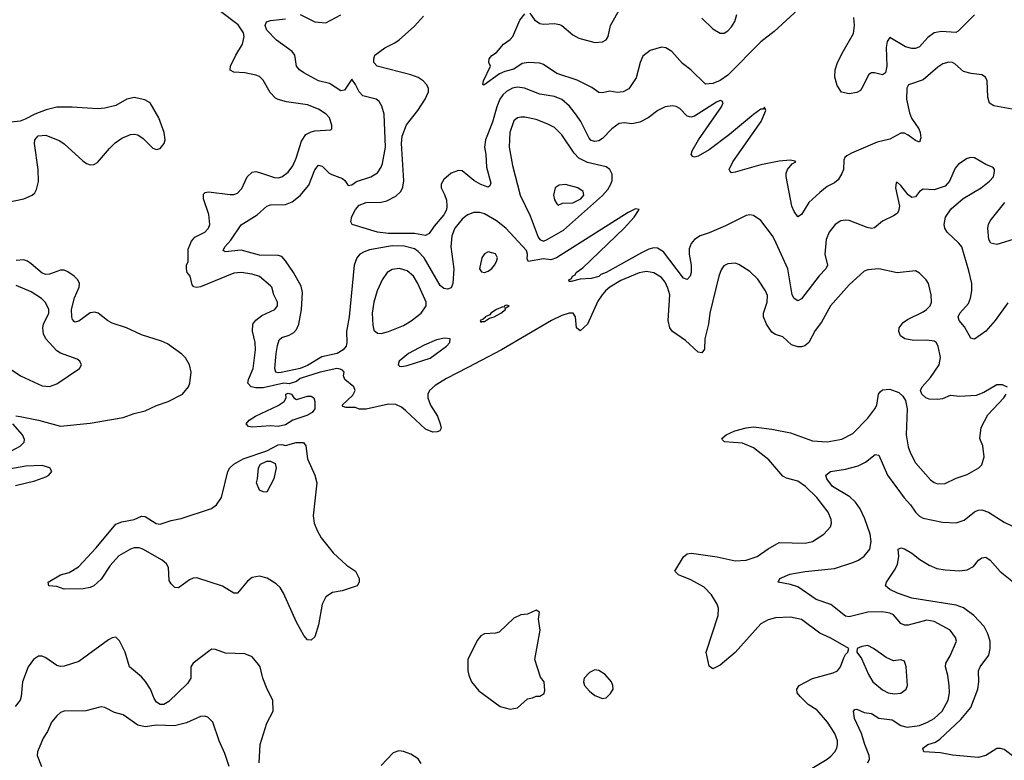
# Model space of a CAD drawing. Header units: inches. Extents: x 1682530 to 1839546, y 640742 to 791647.
# Tile 418 of 656: x 1697568 to 1702911, y 771084 to 775102. Entities that reach past the tile are written whole.
import ezdxf

# ---------------------------------------------------------------- set-up
doc = ezdxf.new("R2010")
doc.units = ezdxf.units.IN
doc.header["$MEASUREMENT"] = 0
doc.layers.add('B6797', color=7, linetype='Continuous')
doc.layers.add('B7707', color=7, linetype='Continuous')

msp = doc.modelspace()

# ---------------------------------------------------------------- linework, layer by layer
at = {"layer": 'B6797', "color": 5}
for points, elevation in [([(1700000, 773214.9), (1699885, 773155), (1699822.8, 773117.2), (1699792.8, 773090), (1699783, 773070), (1699783.1, 773050), (1699797.5, 773010), (1699836.2, 772950), (1699850.3, 772909.7), (1699854.6, 772885.4), (1699848.4, 772871.6), (1699834.3, 772865.7), (1699810, 772864.8), (1699770, 772881.1), (1699661.2, 772981.2), (1699639.3, 772999.3), (1699610, 773013.6), (1699570, 773015.3), (1699448.5, 772988.5), (1699410, 772989.5), (1699390, 772997), (1699338, 772998), (1699322.9, 773002.9), (1699317.2, 773010), (1699375.8, 773064.2), (1699388.2, 773090), (1699380.5, 773110), (1699332.3, 773150), (1699325.2, 773170), (1699329, 773190), (1699320.2, 773200.2), (1699306.6, 773206.6), (1699289.5, 773209.5), (1699198, 773190), (1699090, 773154.7), (1699070, 773139.1), (1699030, 773127.1), (1699002, 773130), (1698890, 773105.4), (1698850, 773105), (1698823.5, 773110), (1698806, 773130), (1698809.9, 773150), (1698834.3, 773210), (1698847.8, 773310), (1698846.2, 773350), (1698831.2, 773411.2), (1698834.1, 773450), (1698849.1, 773470.9), (1698882.9, 773497.1), (1698952.4, 773530), (1698967.6, 773550), (1698967.7, 773570), (1698946.8, 773610), (1698936.4, 773650), (1698930, 773658.3), (1698870, 773708.8), (1698830, 773721.5), (1698770, 773730.6), (1698730, 773727.3), (1698550, 773652), (1698528.6, 773648.6), (1698513.4, 773653.4), (1698503.5, 773663.5), (1698492.9, 773710), (1698477.8, 773730), (1698474, 773750), (1698473.2, 773770), (1698482, 773790), (1698482.2, 773857.8), (1698500.2, 773899.8), (1698517.7, 773922.3), (1698573.5, 773950), (1698592.5, 773970), (1698599.4, 773990), (1698595.3, 774044.7), (1698565.4, 774130), (1698565.1, 774154.9), (1698575.1, 774164.9), (1698592.3, 774167.7), (1698710, 774154.2), (1698730, 774153.8), (1698750, 774160.7), (1698773.7, 774186.3), (1698803.2, 774250), (1698830, 774274.8), (1698850, 774278), (1698870, 774273.6), (1698950, 774245.7), (1698970, 774244.8), (1698990, 774250.1), (1699024.6, 774275.4), (1699051.2, 774308.8), (1699068.7, 774350), (1699097.3, 774442.7), (1699121.3, 774478.7), (1699150, 774494.4), (1699170, 774499.1), (1699256, 774504), (1699262, 774510), (1699262.7, 774530), (1699249.6, 774570), (1699231.3, 774590), (1699190, 774616.8), (1699130, 774639.1), (1699016.3, 774656.3), (1698970, 774668.5), (1698956.9, 774676.9), (1698927.1, 774707.1), (1698890, 774773.3), (1698870, 774793.1), (1698850, 774801.8), (1698790, 774814), (1698730, 774817.2), (1698710, 774827.6), (1698712.4, 774850), (1698740.6, 774910), (1698778.1, 774970), (1698786.5, 775010), (1698781.9, 775030), (1698753.4, 775073.4), (1698650, 775152.1)], 780), ([(1700000, 774043.1), (1699997.7, 774042.3), (1699970, 774018.8), (1699930.1, 773970), (1699912.3, 773930), (1699907.9, 773870), (1699924.1, 773750), (1699917.7, 773670), (1699910, 773646.8), (1699890, 773640.2), (1699870, 773643.9), (1699850, 773659.2), (1699762.3, 773810), (1699730, 773845), (1699710, 773858.6), (1699653.7, 773873.7), (1699590, 773874.8), (1699466, 773854), (1699436.9, 773843.1), (1699414.6, 773830), (1699396.9, 773810), (1699382.8, 773770), (1699355.3, 773490), (1699341.5, 773410), (1699344.1, 773350), (1699339.8, 773330), (1699323, 773310), (1699291.6, 773290), (1699207.1, 773272.9), (1699130, 773226.5), (1699090, 773208.9), (1698987.6, 773187.6), (1698970, 773185.8), (1698957.4, 773190), (1698952.9, 773210), (1698960.8, 773290), (1698966.4, 773333.6), (1698975.8, 773364.2), (1698990, 773378), (1699030, 773390.2), (1699055, 773405), (1699070, 773420.8), (1699082.5, 773450), (1699097.9, 773530), (1699102, 773622), (1699095.3, 773655.3), (1699053.7, 773730), (1699010, 773794.5), (1698990, 773816.5), (1698970, 773822.2), (1698870, 773824), (1698770, 773850.8), (1698683.3, 773843.3), (1698672.7, 773850), (1698681.3, 773870), (1698713.8, 773906.2), (1698770, 773988.7), (1698857.4, 774042.6), (1698910, 774090.3), (1698930, 774098), (1699010, 774098.5), (1699046.4, 774113.6), (1699090, 774147.3), (1699136.5, 774203.5), (1699170, 774286.7), (1699190, 774312.9), (1699210, 774307.8), (1699247.1, 774270), (1699261.3, 774261.3), (1699320.6, 774240.6), (1699332.8, 774230), (1699350, 774202.6), (1699370, 774206.5), (1699396.2, 774223.8), (1699473.3, 774250), (1699510, 774271.6), (1699530, 774302), (1699537.6, 774322.4), (1699552.6, 774410), (1699545.8, 774590), (1699533.4, 774633.4), (1699518.7, 774658.7), (1699502.7, 774670), (1699430, 774689), (1699409.9, 774709.9), (1699390, 774751.1), (1699370, 774779.6), (1699330, 774718.7), (1699310, 774715.9), (1699250, 774755.8), (1699190, 774769.9), (1699110, 774812.7), (1699086, 774830), (1699070.9, 774850), (1699062, 774910), (1699047.4, 774930), (1698962.6, 774990), (1698910, 775045.7), (1698900.3, 775070), (1698908, 775090), (1698930, 775097.1), (1699010, 775106.2)], 760), ([(1699090, 775130.2), (1699170, 775090.3), (1699230, 775084.6), (1699310, 775127.8)], 760), ([(1700000, 774256.8), (1699970, 774281), (1699950, 774284.4), (1699908.7, 774270), (1699870, 774235.4), (1699855.6, 774210), (1699856.1, 774190), (1699874.2, 774154.2), (1699883.4, 774123.4), (1699886.6, 774090), (1699883.6, 774070), (1699870, 774042.6), (1699817.9, 773982.1), (1699790, 773942), (1699770, 773931.3), (1699710, 773942.5), (1699570, 773942.3), (1699509.2, 773950), (1699371.5, 773991.5), (1699364.8, 774004.8), (1699370, 774033.7), (1699390, 774072.8), (1699410, 774096.5), (1699448, 774110), (1699530, 774111.6), (1699561, 774119), (1699610, 774144.6), (1699636.8, 774170), (1699647.1, 774192.9), (1699652.7, 774227.3), (1699639.4, 774430), (1699644.3, 774470), (1699668, 774532), (1699729.1, 774610), (1699768.8, 774670), (1699787.2, 774710), (1699787.1, 774730), (1699776, 774750), (1699756.8, 774770), (1699730, 774788.2), (1699690, 774803.4), (1699508, 774850), (1699489.3, 774870), (1699489.2, 774890), (1699495.3, 774910), (1699549.3, 774950), (1699604.1, 774975.9), (1699627.7, 774992.3), (1699710, 775066.7), (1699758.9, 775121.1)], 740), ([(1697450, 774101), (1697590, 774129.3), (1697635.6, 774150), (1697650, 774163.1), (1697659.5, 774180.5), (1697670, 774224.7), (1697669.2, 774290), (1697647.7, 774430), (1697651.2, 774450), (1697668.8, 774471.2), (1697710, 774474.9), (1697785.2, 774445.2), (1697810, 774427.9), (1697910, 774336), (1697930, 774321.7), (1697950, 774314.9), (1697970, 774316.5), (1697990, 774326.7), (1698056.2, 774403.8), (1698087, 774433), (1698121.6, 774458.4), (1698170, 774479.1), (1698190, 774481.5), (1698210, 774476.9), (1698237.9, 774457.9), (1698290, 774404.9), (1698310, 774397.6), (1698330, 774402.4), (1698352.8, 774430), (1698357.4, 774450), (1698352.6, 774490), (1698323.5, 774570), (1698275.8, 774650), (1698247.7, 774667.7), (1698190, 774680.5), (1698150, 774671.3), (1698090, 774637.2), (1698030, 774621.8), (1697990, 774617.7), (1697852.5, 774627.5), (1697770, 774626.9), (1697712.4, 774612.4), (1697650.5, 774590), (1697598.3, 774561.7), (1697570, 774552.2), (1697490, 774542.7)], 820), ([(1697547.7, 772952.3), (1697571.5, 772948.5), (1697670, 772929.4), (1697790, 772896.5), (1697950, 772912.1), (1698130, 772944.2), (1698190, 772965.5), (1698250, 772980.2), (1698310, 773008.7), (1698374.5, 773030), (1698451.2, 773070), (1698484.5, 773110), (1698492, 773130), (1698498, 773190), (1698489.6, 773229.6), (1698467.7, 773267.7), (1698448.1, 773288.1), (1698370, 773343.6), (1698338, 773358), (1698230, 773392.4), (1698147, 773430), (1698070, 773456), (1698044.7, 773470), (1697993.7, 773510), (1697975.9, 773515.9), (1697950, 773511.9), (1697890, 773465.5), (1697870, 773461), (1697864.2, 773464.2), (1697855.2, 773475.2), (1697850.6, 773490.6), (1697849.5, 773530), (1697866.5, 773593.5), (1697891, 773650), (1697892.5, 773670), (1697883.5, 773690), (1697864.2, 773710), (1697830, 773733.8), (1697810, 773742.2), (1697790, 773743.8), (1697730, 773720.6), (1697710, 773719.5), (1697690, 773726.4), (1697630, 773777), (1697610, 773791.1), (1697590, 773798.3), (1697550, 773795)], 820), ([(1697511.3, 773211.3), (1697573, 773170), (1697690, 773114.9), (1697730, 773111.4), (1697770, 773126.5), (1697893.2, 773210), (1697904, 773230), (1697895.3, 773250), (1697879.6, 773259.6), (1697790, 773293.3), (1697770, 773306), (1697709.9, 773369.9), (1697697.9, 773397.9), (1697693.8, 773430), (1697696.8, 773450), (1697725.8, 773510), (1697725.6, 773530), (1697708.4, 773568.4), (1697686, 773590), (1697630, 773624.8), (1697550, 773659)], 840), ([(1697460.9, 772730), (1697571.6, 772788.4), (1697592.9, 772810), (1697595, 772825), (1697583.4, 772850), (1697531.2, 772910)], 820), ([(1697545.1, 772574.9), (1697650, 772600.8), (1697710, 772622.1), (1697725.8, 772630), (1697743.5, 772650), (1697731.2, 772671.2), (1697690, 772682.6), (1697601.3, 772678.7), (1697510, 772662.9)], 820), ([(1698867.1, 771070), (1698872.9, 771170), (1698910, 771284.9), (1698944.4, 771350), (1698941.5, 771410), (1698910.4, 771470.4), (1698887.9, 771530), (1698872.3, 771590), (1698864.2, 771604.2), (1698830, 771644.2), (1698790, 771660.6), (1698685.7, 771665.7), (1698630, 771684.7), (1698610, 771686), (1698599.8, 771680.2), (1698509.2, 771610), (1698497.4, 771590), (1698496.1, 771530), (1698479.7, 771500.3), (1698377.5, 771402.5), (1698350, 771386), (1698330, 771386.8), (1698310, 771399.8), (1698298.3, 771418.3), (1698278.5, 771470), (1698251.8, 771511.8), (1698230, 771535.9), (1698163.6, 771590), (1698141.3, 771670), (1698110, 771731.8), (1698090, 771751), (1698070, 771748.3), (1698050, 771737.2), (1697890, 771619.8), (1697810, 771594), (1697790, 771592.9), (1697770, 771598.7), (1697710, 771640.2), (1697690, 771648.2), (1697670, 771648), (1697643.2, 771630), (1697614.5, 771590), (1697584.1, 771510), (1697576.5, 771430), (1697570.3, 771410), (1697543.8, 771376.2)], 820), ([(1698705.7, 771050), (1698681.1, 771121.1), (1698649.8, 771189.8), (1698615.6, 771290), (1698590, 771317), (1698570, 771322.9), (1698550, 771321.6), (1698473, 771287), (1698408.8, 771271.2), (1698310, 771274), (1698250, 771264.5), (1698210, 771274.6), (1698130, 771329.8), (1698083.5, 771343.5), (1698030, 771371.1), (1698010, 771374), (1697927.7, 771352.3), (1697809.2, 771350.8), (1697790, 771343), (1697770, 771325.6), (1697741.7, 771290), (1697719.4, 771240.6), (1697696.4, 771203.6), (1697665.3, 771130), (1697663.2, 771110), (1697685.7, 771050)], 840), ([(1699747.2, 771067.2), (1699730, 771092.3), (1699690, 771117), (1699650, 771132), (1699625.2, 771134.8), (1699595.2, 771124.8), (1699530, 771056)], 820)]:
    msp.add_lwpolyline(points, dxfattribs=dict(at, elevation=elevation))
for points, elevation in [([(1699630, 773752.5), (1699590, 773746), (1699562.8, 773730), (1699535.8, 773690), (1699508.3, 773631.7), (1699489.4, 773570), (1699481.2, 773510), (1699484.1, 773444.1), (1699490, 773417.1), (1699510, 773401.5), (1699530, 773400.1), (1699570, 773409.6), (1699650, 773442.2), (1699692.8, 773467.2), (1699746.1, 773510), (1699773.3, 773550), (1699773.5, 773570), (1699728.4, 773670), (1699704.7, 773710), (1699670, 773739.8)], 780), ([(1699873.4, 773373.4), (1699830, 773364.7), (1699763.2, 773336.8), (1699677.8, 773290), (1699626.5, 773250), (1699621.3, 773230), (1699630, 773222.6), (1699641.1, 773221.1), (1699670, 773225.1), (1699795.1, 773264.9), (1699884.5, 773330), (1699902.2, 773350), (1699903.7, 773370)], 780), ([(1699070, 773041.6), (1699130, 773059.1), (1699150, 773059.5), (1699164.9, 773050), (1699170.3, 773030.3), (1699170.4, 772990), (1699154.9, 772970), (1699125.5, 772954.5), (1699050, 772928.5), (1699010, 772903.4), (1698970, 772895.4), (1698930, 772899), (1698830.7, 772890.7), (1698810, 772895.4), (1698796.4, 772910), (1698813.3, 772930), (1698847.7, 772950), (1698970, 773008.3), (1699003.7, 773030), (1699015.1, 773050), (1699012.7, 773070), (1699024.9, 773075.1), (1699043, 773070), (1699056.2, 773050)], 780), ([(1699150, 771736), (1699130, 771738), (1699110, 771760.9), (1699070, 771833.3), (1699000.4, 771990), (1698981.7, 772021.7), (1698960.5, 772040.5), (1698911.1, 772071.1), (1698870, 772082.5), (1698830, 772076.1), (1698805, 772055), (1698750, 771989.7), (1698730, 771989.7), (1698668, 772028), (1698530, 772073.7), (1698510, 772072.1), (1698490, 772063.4), (1698430, 772018.9), (1698410, 772022), (1698390, 772040.7), (1698379.8, 772059.8), (1698375.4, 772130), (1698365.2, 772150), (1698342.2, 772170), (1698236.4, 772230), (1698216.5, 772236.5), (1698190, 772236.4), (1698170, 772229.4), (1698106.3, 772193.7), (1698059.9, 772140.1), (1698010, 772067.2), (1697970.2, 772030), (1697950, 772020.9), (1697913.4, 772013.4), (1697810, 772012), (1697770, 772027.3), (1697726, 772030), (1697722, 772050), (1697789.3, 772090), (1697836.5, 772103.5), (1697886.5, 772133.5), (1697983.7, 772236.3), (1698090, 772365.3), (1698122.5, 772377.5), (1698189.2, 772390.8), (1698230, 772409.1), (1698250, 772406.5), (1698308.8, 772368.8), (1698330, 772365.3), (1698390, 772384.1), (1698445, 772395), (1698609.9, 772450.1), (1698636.8, 772470), (1698663.2, 772510), (1698696.8, 772650), (1698708.6, 772670), (1698729.9, 772690), (1698780.7, 772719.3), (1698910, 772761.9), (1698970, 772794.8), (1698990, 772796.9), (1699010, 772792.3), (1699068.8, 772808.8), (1699108.4, 772808.4), (1699121.8, 772790), (1699130, 772718.8), (1699170, 772630.7), (1699180.3, 772590), (1699160.3, 772410), (1699166.3, 772370), (1699182.4, 772330), (1699204.4, 772290), (1699269.1, 772209.1), (1699342.2, 772142.2), (1699390.4, 772110), (1699410.6, 772069.4), (1699410.7, 772050), (1699398.8, 772030), (1699317.5, 772002.5), (1699266.4, 771993.6), (1699230.1, 771969.9), (1699209.3, 771930), (1699190, 771819), (1699170, 771754)], 780), ([(1698910, 772539), (1698890, 772541.2), (1698869, 772550), (1698853.2, 772590), (1698859.5, 772610), (1698863.5, 772670), (1698874.2, 772690), (1698910, 772705.9), (1698930, 772706), (1698954.5, 772694.5), (1698959.6, 772670), (1698946.7, 772610)], 760)]:
    msp.add_lwpolyline(points, close=True, dxfattribs=dict(at, elevation=elevation))
at = {"layer": 'B7707', "color": 5}
for points, elevation in [([(1701922.2, 775277.8), (1701661.4, 775038.6), (1701590, 774981.9), (1701410, 774801.6), (1701370, 774771.5), (1701330, 774755.5), (1701290, 774751.4), (1701210.7, 774830), (1701164.6, 774864.6), (1701107.4, 774930), (1701074, 774950), (1701050, 774952), (1700990, 774934.2), (1700950, 774904.4), (1700935.5, 774870), (1700914.3, 774785.7), (1700873.2, 774726.8), (1700842.8, 774710), (1700810, 774707.6), (1700770, 774713.6), (1700730, 774705.4), (1700710, 774707.6), (1700673.6, 774733.6), (1700593.1, 774773.1), (1700482.6, 774810), (1700410, 774859.2), (1700390, 774865.8), (1700330, 774869.8), (1700295.4, 774864.6), (1700250, 774834), (1700199.9, 774820.1), (1700172.6, 774807.4), (1700086, 774746), (1700082, 774750), (1700084.5, 774770), (1700122.7, 774850), (1700114, 774870), (1700116, 774890), (1700130, 774906.8), (1700156.4, 774923.6), (1700194, 774970), (1700230, 774994.9), (1700243.6, 775010), (1700281.4, 775098.6), (1700310, 775133)], 720), ([(1700336.7, 775136.7), (1700361.3, 775101.3), (1700390, 775081.1), (1700410, 775077.8), (1700470, 775081.1), (1700496.7, 775076.7), (1700510, 775070.3), (1700570, 775020.3), (1700601.5, 775001.5), (1700690, 774977.8), (1700730, 774982.4), (1700750, 774992.9), (1700762.2, 775010), (1700774.2, 775070), (1700829.8, 775170)], 720), ([(1701270.1, 775110.1), (1701330, 775053), (1701370, 775029.1), (1701390.7, 775029.3), (1701410, 775041.1), (1701430, 775063.1), (1701448.1, 775091.9), (1701460.5, 775130)], 720), ([(1702750, 775127.8), (1702660.8, 775039.2), (1702647.6, 775032.4), (1702570, 775037), (1702530, 775029.8), (1702495.3, 775004.7), (1702450, 774955.1), (1702430, 774945.5), (1702410, 774945), (1702375, 774955), (1702290, 775004.7), (1702275.5, 774984.5), (1702269.2, 774950.8), (1702273.8, 774850), (1702267.3, 774812.7), (1702250, 774803.5), (1702206.9, 774813.1), (1702190, 774813.3), (1702175.4, 774804.6), (1702138.7, 774730), (1702130, 774718.4), (1702110, 774706), (1702070, 774699.6), (1702028.2, 774708.2), (1702004.6, 774744.6), (1701990.9, 774790.9), (1701993.5, 774830), (1702006.2, 774870), (1702035.8, 774930), (1702092.8, 775027.2), (1702098.6, 775070), (1702093.7, 775113.7)], 720), ([(1702973.6, 774613.6), (1702854.1, 774634.1), (1702830, 774649.6), (1702821.8, 774681.8), (1702817.6, 774770), (1702809.2, 774790), (1702790, 774802), (1702730.4, 774809.6), (1702690, 774821.1), (1702642.1, 774862.1), (1702630, 774869.8), (1702610, 774871.8), (1702578.3, 774861.7), (1702550, 774844.5), (1702470, 774776.5), (1702392.1, 774747.9), (1702381.5, 774730), (1702380.9, 774670), (1702396.3, 774596.3), (1702407.7, 774567.7), (1702446.7, 774510), (1702455.4, 774490), (1702458.4, 774461.6), (1702450, 774437), (1702430, 774446.2), (1702390, 774476), (1702370, 774485.7), (1702350, 774486.6), (1702290, 774453), (1702221.9, 774438.1), (1702081.9, 774378.1), (1702056.8, 774363.2), (1702046.1, 774353.9), (1702039.8, 774340.2), (1702037.7, 774290), (1702030, 774266.6), (1702010, 774232.4), (1701990, 774216), (1701950, 774197.2), (1701910, 774163.5), (1701850.8, 774109.2), (1701810, 774045.6), (1701790, 774031.8), (1701770, 774060.7), (1701758, 774090), (1701728.1, 774251.9), (1701727.6, 774270), (1701735.1, 774290), (1701760.5, 774319.5), (1701779, 774330), (1701775.1, 774335.1), (1701750, 774339.5), (1701690, 774334.7), (1701590, 774314.6), (1701450, 774273.8), (1701430, 774271.6), (1701421, 774281), (1701418.5, 774290), (1701438.6, 774330), (1701591.2, 774550), (1701617.2, 774610), (1701610, 774628), (1701602.8, 774617.2), (1701590, 774615.6), (1701550, 774588), (1701420.2, 774479.8), (1701310, 774395.9), (1701250, 774362), (1701230, 774356.9), (1701220.1, 774360.1), (1701212, 774370), (1701218, 774390), (1701252.4, 774450), (1701376.9, 774630), (1701385.2, 774650), (1701379.5, 774659.5), (1701370, 774662.7), (1701350, 774655.1), (1701230, 774579.1), (1701210, 774572.4), (1701190, 774578), (1701150, 774620.5), (1701130, 774631.2), (1701110, 774634.3), (1701070, 774628.3), (1701030.2, 774609.8), (1700978.7, 774570), (1700933.2, 774546.8), (1700890, 774537.8), (1700850, 774542.9), (1700822, 774538), (1700780.8, 774510), (1700730, 774456.8), (1700710, 774445.4), (1700690, 774441.8), (1700670, 774447.1), (1700658.8, 774458.8), (1700613.2, 774550), (1700590, 774584.8), (1700552.3, 774632.3), (1700510, 774668.1), (1700470, 774685.7), (1700390, 774698.6), (1700307.3, 774730), (1700270, 774735.3), (1700243.1, 774730), (1700210, 774712.6), (1700190, 774694.3), (1700173.1, 774670), (1700156.8, 774630), (1700133.9, 774546.1), (1700095, 774450), (1700090.1, 774410), (1700097.5, 774370), (1700101.5, 774301.5), (1700124.7, 774215.3), (1700119.4, 774200.6), (1700110, 774193.3), (1700070, 774207.5), (1700033.3, 774230), (1700000, 774256.8)], 740), ([(1702930, 773565.6), (1702862.3, 773470), (1702810, 773411.9), (1702750, 773368), (1702730, 773374.7), (1702695.4, 773435.4), (1702665.6, 773470), (1702660.9, 773490), (1702669.8, 773510), (1702717.1, 773562.9), (1702728.4, 773591.6), (1702734.5, 773630), (1702734, 773670), (1702719.1, 773739.1), (1702679.8, 773870), (1702664.7, 773890), (1702600.9, 773950), (1702588.7, 773970), (1702584.5, 773990), (1702592.3, 774030), (1702623.5, 774076.5), (1702687.9, 774132.1), (1702785.1, 774190), (1702830, 774225.7), (1702852.6, 774250), (1702858.3, 774278.3), (1702857, 774290), (1702850, 774299.3), (1702810, 774316), (1702750, 774352), (1702730, 774354.5), (1702710, 774349.3), (1702661.7, 774318.3), (1702644.2, 774295.8), (1702613.4, 774226.6), (1702590, 774198), (1702530, 774179.5), (1702470, 774182), (1702450, 774169.5), (1702430, 774140.7), (1702410, 774137.4), (1702402.4, 774142.4), (1702390, 774151.2), (1702350, 774202.4), (1702330, 774220.9), (1702323.4, 774216.6), (1702320.3, 774190), (1702342.3, 774090), (1702336.7, 774063.3), (1702328.9, 774051.1), (1702310, 774037.6), (1702250, 774009.6), (1702206.6, 773973.4), (1702190, 773968.4), (1702166.4, 773973.6), (1702070, 774012.7), (1702050, 774015.1), (1702024.9, 774010), (1701994, 773990), (1701960.9, 773950), (1701945.2, 773910), (1701937.5, 773830), (1701951, 773770), (1701942, 773750), (1701907.1, 773712.9), (1701810, 773588.2), (1701790, 773577.4), (1701770, 773589.7), (1701759.8, 773610), (1701736.9, 773750), (1701663.9, 773910), (1701653.6, 773930), (1701590, 774013.3), (1701550, 774040.4), (1701530, 774043.1), (1701510, 774038.8), (1701397.4, 773982.6), (1701310, 773945.6), (1701261.3, 773930), (1701230, 773908.7), (1701211.9, 773888.1), (1701201.8, 773858.2), (1701200.9, 773830), (1701212.7, 773770), (1701211.6, 773730), (1701207, 773710), (1701190, 773691.5), (1701170, 773700.4), (1701062.6, 773842.6), (1701030, 773863.1), (1701010, 773864.5), (1700982.9, 773857.1), (1700942.6, 773837.4), (1700750.3, 773730), (1700721.1, 773718.9), (1700710, 773708.9), (1700670, 773697.2), (1700610, 773694.5), (1700561.5, 773681.5), (1700550, 773682), (1700547.8, 773690), (1700562.9, 773697.1), (1700568, 773710), (1700582.2, 773717.8), (1700588.7, 773730), (1700624.4, 773755.6), (1700847.9, 773970), (1700903.4, 774030), (1700930, 774072.7), (1700910, 774075.7), (1700870, 774055), (1700482, 773810), (1700450, 773799.3), (1700410, 773804), (1700330, 773789.5), (1700322.5, 773802.5), (1700323.1, 773830), (1700317.7, 773850), (1700205.6, 773970), (1700155.7, 774010), (1700090, 774048.5), (1700064.3, 774055.7), (1700030, 774055), (1700000, 774043.1)], 760), ([(1703029.5, 773930.5), (1702870, 773882.2), (1702838, 773890), (1702827.1, 773910), (1702822.4, 773970), (1702824.7, 773990), (1702834, 774010), (1702913.6, 774110)], 740), ([(1702928, 773108), (1702900.4, 773120.4), (1702870, 773121.2), (1702799.9, 773080.1), (1702757.8, 773062.2), (1702670, 773057.8), (1702617.3, 773062.7), (1702575.2, 773044.8), (1702550, 773041), (1702503.1, 773043.1), (1702485.2, 773050), (1702462.7, 773070), (1702456, 773090), (1702465.2, 773110), (1702510, 773160.5), (1702556.9, 773230), (1702564.4, 773270), (1702552.4, 773330), (1702540.5, 773350), (1702530, 773357.6), (1702490, 773363.8), (1702421, 773361), (1702370.8, 773370.8), (1702346.9, 773386.9), (1702339.1, 773410), (1702340.4, 773430), (1702361.6, 773458.4), (1702385.2, 773474.8), (1702470, 773516.9), (1702489.6, 773530), (1702508, 773550), (1702516, 773570), (1702513.5, 773610), (1702500.4, 773670), (1702487.8, 773690), (1702450, 773727.3), (1702430, 773739.5), (1702330, 773727.6), (1702230, 773749.7), (1702170, 773744.4), (1702150, 773737.4), (1702070, 773662.6), (1701967.9, 773550), (1701919.7, 773460.3), (1701885.2, 773414.8), (1701849.6, 773350.4), (1701828.3, 773331.7), (1701810, 773326.2), (1701790, 773327.2), (1701757.2, 773337.2), (1701710, 773380.4), (1701670, 773393.7), (1701650, 773406.9), (1701620.3, 773450), (1701604.7, 773490), (1701604.4, 773510), (1701623.5, 773570), (1701625.3, 773605.3), (1701615.1, 773630), (1701573.8, 773693.8), (1701530, 773735.1), (1701470, 773774), (1701450, 773780.7), (1701410, 773777.6), (1701390, 773766.6), (1701375.3, 773744.7), (1701361.5, 773710), (1701312.5, 773510), (1701306.3, 773450), (1701286.4, 773370), (1701284.9, 773315.1), (1701270, 773294), (1701250, 773297.4), (1701181.7, 773361.7), (1701110, 773411.1), (1701096.5, 773430), (1701087.9, 773470), (1701096, 773610), (1701086, 773646), (1701070, 773678.2), (1701050, 773702.4), (1701010, 773728.7), (1700970, 773735.8), (1700930, 773728.9), (1700830, 773687.4), (1700770, 773651), (1700747.1, 773630), (1700728.6, 773610), (1700706.1, 773573.9), (1700650.2, 773450), (1700610, 773414), (1700590, 773429.2), (1700584.7, 773490), (1700571.6, 773510), (1700550, 773510.4), (1700510, 773497.4), (1700454.4, 773470), (1700183, 773310), (1700000, 773214.9)], 780), ([(1701850, 771031.1), (1701949.7, 771090), (1701970, 771106.9), (1701990.9, 771130), (1702002.2, 771150), (1702006.2, 771170), (1702005.3, 771190), (1701990.8, 771230), (1701952.2, 771290), (1701896.3, 771356.3), (1701846.4, 771386.4), (1701802.6, 771430), (1701786.6, 771450), (1701784.7, 771470), (1701798.7, 771490), (1701870, 771528.4), (1701981.8, 771558.2), (1702005.1, 771570), (1702021.6, 771590), (1702041, 771639), (1702050, 771658), (1702062, 771670), (1702068, 771690), (1701970, 771746.3), (1701910, 771773), (1701810, 771847.2), (1701750, 771860.9), (1701670, 771855.8), (1701630, 771846.5), (1701590, 771824.1), (1701450, 771667.9), (1701370, 771599.7), (1701330, 771579.5), (1701310, 771595.3), (1701293.3, 771670), (1701358, 771870), (1701359.4, 771910), (1701353.3, 771930), (1701321.5, 771981.5), (1701282.5, 772022.5), (1701210, 772063.2), (1701143.7, 772090), (1701122.9, 772110), (1701170, 772187.3), (1701190, 772203.8), (1701213.3, 772206.7), (1701352.9, 772187.1), (1701450, 772166.4), (1701509.8, 772170.2), (1701570, 772190.2), (1701630, 772231.8), (1701690, 772265.4), (1701830, 772261.8), (1701870, 772271.5), (1701932, 772310), (1701967.3, 772350), (1701973, 772370), (1701971.2, 772390), (1701954.7, 772430), (1701893.2, 772510), (1701832.9, 772570), (1701790, 772597.6), (1701730, 772614.8), (1701710, 772625.6), (1701634.2, 772714.2), (1701550, 772779.9), (1701490, 772804.8), (1701392.3, 772812.3), (1701381.6, 772821.6), (1701378, 772830), (1701402.7, 772850), (1701449.3, 772870.7), (1701510, 772888.4), (1701550, 772892.5), (1701650, 772880.1), (1701750, 772860.4), (1701870, 772817.9), (1701950, 772811), (1702030, 772826.4), (1702090, 772857.3), (1702170, 772939.6), (1702208.8, 772990), (1702218.5, 773010), (1702228.9, 773070), (1702236.8, 773083.2), (1702250, 773094.3), (1702290, 773097.3), (1702339.5, 773079.5), (1702360.2, 773060.2), (1702375.3, 773035.3), (1702383.6, 772990), (1702378.5, 772850), (1702390, 772784), (1702401.8, 772750), (1702430, 772698.4), (1702510, 772606), (1702530, 772590.4), (1702550, 772584.4), (1702590, 772586), (1702650, 772614.6), (1702710, 772634), (1702773.2, 772670), (1702790, 772686.8), (1702801.6, 772730), (1702794, 772790), (1702778.4, 772830), (1702785.4, 772890), (1702821.8, 772958.2), (1702908.7, 773050), (1702922, 773070)], 780), ([(1702169.7, 771070), (1702179.3, 771090), (1702178.5, 771110), (1702154.3, 771170), (1702137, 771230), (1702098.9, 771310), (1702092, 771350), (1702100.1, 771359.9), (1702110, 771361.1), (1702150, 771342.3), (1702190, 771337.1), (1702230, 771313.1), (1702302.9, 771302.9), (1702350, 771271.8), (1702383.9, 771263.9), (1702450, 771272.4), (1702494.7, 771290), (1702529.7, 771310), (1702573.6, 771350), (1702606, 771410), (1702613.5, 771450), (1702612.7, 771490), (1702604.4, 771544.4), (1702591.1, 771590), (1702594.3, 771610), (1702618, 771650), (1702650.8, 771730), (1702646, 771750), (1702616.9, 771790), (1702530, 771837.5), (1702490, 771843.9), (1702390, 771816.2), (1702370, 771816.4), (1702350, 771825.2), (1702310, 771872.2), (1702290, 771882.6), (1702250, 771889.2), (1702170, 771887.3), (1702070, 771861.5), (1702050, 771865.6), (1701970, 771928.6), (1701890, 771955.6), (1701790, 772025), (1701750, 772037.8), (1701684, 772050), (1701693.2, 772070), (1701746.6, 772093.4), (1701830, 772108.4), (1701990, 772124.2), (1702090, 772156.2), (1702119.7, 772170), (1702150, 772191.3), (1702181.5, 772230), (1702189.1, 772270), (1702182.5, 772310), (1702154.2, 772394.2), (1702128.6, 772448.6), (1702103.5, 772483.5), (1702073.4, 772513.4), (1701979.7, 772570), (1701947.6, 772610), (1701942.7, 772630), (1701968.5, 772651.5), (1702050, 772663.2), (1702118.2, 772681.8), (1702158.2, 772701.8), (1702210, 772743.1), (1702230, 772739.3), (1702276.5, 772630), (1702367.4, 772507.4), (1702402.2, 772470), (1702429.3, 772429.3), (1702450, 772408.3), (1702470, 772396.8), (1702576.6, 772376.6), (1702650, 772371.8), (1702693.6, 772386.4), (1702750, 772431.8), (1702770, 772441), (1702790, 772442.2), (1702824.9, 772430), (1702910, 772376), (1703008.8, 772328.8)], 760), ([(1702970, 771098), (1702910, 771141.5), (1702890, 771148.5), (1702870, 771147.1), (1702810.1, 771109.9), (1702770, 771098.5), (1702630, 771110.8), (1702565, 771125), (1702475.3, 771130), (1702469.6, 771150), (1702497, 771170), (1702537.9, 771182.1), (1702562, 771198), (1702675.4, 771304.6), (1702728.7, 771370), (1702767.4, 771470), (1702772.6, 771510), (1702771.4, 771570), (1702780.3, 771590), (1702826.3, 771653.7), (1702834.8, 771690), (1702833.7, 771730), (1702821.8, 771770), (1702801.2, 771810), (1702745.5, 771870), (1702690.3, 771910.3), (1702650, 771924.6), (1702410, 771962.8), (1702332, 771990), (1702289.4, 772010), (1702266, 772030), (1702272.7, 772050), (1702319.7, 772120.3), (1702331.6, 772148.4), (1702339.6, 772190), (1702335.3, 772230), (1702350, 772237.3), (1702370, 772230.4), (1702410, 772208.2), (1702453.1, 772173.1), (1702502.7, 772142.7), (1702545, 772125), (1702590, 772117.5), (1702670, 772111.6), (1702710, 772116.8), (1702744.5, 772135.5), (1702771.5, 772170), (1702790, 772182.8), (1702810, 772186.3), (1702834.9, 772170), (1702888.4, 772108.4), (1702970, 772042.4)], 740)]:
    msp.add_lwpolyline(points, dxfattribs=dict(at, elevation=elevation))
for points, elevation in [([(1700310, 774573.2), (1700287, 774573), (1700270, 774568.7), (1700250, 774552.4), (1700227.5, 774490), (1700224.8, 774410), (1700241.8, 774310), (1700283.5, 774150), (1700338.6, 774038.6), (1700382.4, 773922.4), (1700390, 773908.7), (1700410, 773900.3), (1700430, 773908.9), (1700519.4, 773960.6), (1700731.6, 774148.4), (1700759.2, 774180.8), (1700776.6, 774210), (1700783.4, 774230), (1700783.5, 774263.5), (1700771.2, 774290), (1700750, 774303.5), (1700650, 774326.5), (1700602.7, 774350), (1700577.9, 774377.9), (1700510, 774478), (1700470, 774516.5), (1700430, 774537.8), (1700370, 774560.2)], 760), ([(1700530, 774206.9), (1700495.8, 774204.2), (1700474, 774190), (1700465.7, 774150), (1700470, 774124.7), (1700482.3, 774102.3), (1700490, 774096.3), (1700513.9, 774106.1), (1700570, 774108.3), (1700612.7, 774130), (1700629.7, 774150), (1700626.3, 774170), (1700597, 774190)], 780), ([(1700110, 773842.4), (1700090, 773832.3), (1700075.8, 773810), (1700063.1, 773750), (1700074.4, 773734.4), (1700090, 773730.3), (1700110, 773738.2), (1700130, 773751.3), (1700145.5, 773770), (1700156.3, 773790), (1700160.3, 773810), (1700150, 773831.1)], 780), ([(1700210, 773553.4), (1700199.3, 773550), (1700197, 773543), (1700190, 773544.7), (1700155.6, 773530), (1700125.2, 773510), (1700119.1, 773500.9), (1700094, 773490), (1700094.4, 773485.6), (1700083.5, 773476.5), (1700066.9, 773470), (1700070, 773460.7), (1700075.3, 773464.7), (1700090, 773463.8), (1700117.7, 773482.3), (1700143, 773490), (1700178.4, 773510), (1700203.9, 773530), (1700202.6, 773537.4), (1700223.7, 773550)], 780), ([(1700370, 771898), (1700323.5, 771876.5), (1700287.9, 771872.1), (1700250, 771854), (1700170, 771779), (1700150, 771773.2), (1700090.5, 771769.5), (1700070, 771759.3), (1700050, 771734), (1700000.4, 771630), (1700000.4, 771570), (1700005.1, 771545.1), (1700020.7, 771510), (1700059.9, 771459.9), (1700175.9, 771375.9), (1700230, 771362), (1700270, 771367.7), (1700323.2, 771416.8), (1700350, 771422), (1700370, 771432), (1700390, 771432), (1700414, 771446), (1700418, 771462), (1700414, 771510), (1700394, 771534), (1700364, 771630), (1700392.3, 771790), (1700384, 771850), (1700388, 771888)], 820), ([(1702170, 771706), (1702138, 771702), (1702112, 771690), (1702111.3, 771670), (1702136.1, 771636.1), (1702174.9, 771550), (1702198, 771510), (1702250, 771466.7), (1702281, 771450), (1702316.1, 771443.9), (1702350, 771448.5), (1702378, 771470), (1702386.6, 771490), (1702378, 771590), (1702370, 771622), (1702350, 771629), (1702310, 771624), (1702270, 771641.2), (1702201.2, 771690)], 780), ([(1700690, 771573.8), (1700659.3, 771560.7), (1700631.8, 771530), (1700627.6, 771510), (1700633.8, 771490), (1700659.7, 771459.7), (1700690, 771435.7), (1700730, 771418.8), (1700750, 771422.3), (1700774.4, 771445.6), (1700788.7, 771470), (1700787.5, 771490), (1700779.9, 771510), (1700745.2, 771550), (1700710, 771571)], 820)]:
    msp.add_lwpolyline(points, close=True, dxfattribs=dict(at, elevation=elevation))

doc.saveas('drawing.dxf')
